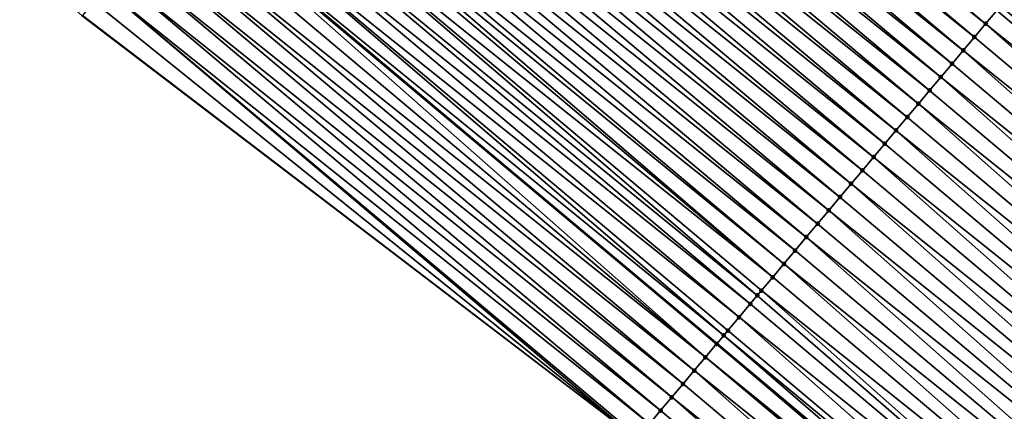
# Model space of a CAD drawing. Header units: feet. Extents: x 2007189 to 2022806, y 818621 to 837694.
# Tile 386 of 656: x 2016882 to 2016911, y 818997 to 819008. Entities that reach past the tile are written whole.
import ezdxf

# ---------------------------------------------------------------- set-up
doc = ezdxf.new("R2010")
doc.units = ezdxf.units.FT
doc.header["$MEASUREMENT"] = 0
for name, color, linetype, lineweight in [('EP_Travel Lane', 172, 'Continuous', 53), ('Road Shots', 141, 'Continuous', 100), ('Road X-Section', 40, 'Continuous', 13)]:
    doc.layers.add(name, color=color, linetype=linetype, lineweight=lineweight)
doc.layers.add('I-77-MM17-21_SB-Surface-Border', color=7, linetype='Continuous')
doc.layers.add('I-77-MM17-21_SB-Surface-TIN', color=7, linetype='Continuous')

msp = doc.modelspace()

# ---------------------------------------------------------------- linework, layer by layer
at = {"layer": 'EP_Travel Lane'}
msp.add_polyline3d([(2016733.999429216, 819140.1034043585, 274.1678343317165), (2016749.296424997, 819127.221880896, 274.4294133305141), (2016764.59372578, 819114.3401005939, 274.6591212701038), (2016779.89070353, 819101.4585923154, 274.9225861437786), (2016795.18778303, 819088.576998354, 275.1754161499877), (2016810.484822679, 819075.6954379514, 275.4324137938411), (2016825.782035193, 819062.8137319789, 275.6713380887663), (2016841.079173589, 819049.9320884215, 275.9180162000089), (2016856.376299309, 819037.0504555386, 276.1660225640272), (2016871.673332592, 819024.1689004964, 276.4236824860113), (2016886.982882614, 819011.2875277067, 276.6819348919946), (2016902.308022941, 818998.4390243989, 276.9303344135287), (2016917.633320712, 818985.5903890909, 277.155754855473), (2016932.95899216, 818972.7414404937, 277.3266247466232), (2016948.284831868, 818959.8923508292, 277.4729298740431), (2016963.610795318, 818947.0431574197, 277.6011788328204), (2016978.936536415, 818934.1941504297, 277.7618819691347), (2016994.26224747, 818921.3451686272, 277.9269635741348), (2017009.587746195, 818908.4963648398, 278.12305330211), (2017024.913461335, 818895.6473796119, 278.287547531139), (2017040.259477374, 818882.7864861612, 278.4217461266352), (2017055.598698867, 818869.9530697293, 278.5670416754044), (2017070.938029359, 818857.1195621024, 278.6535262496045), (2017086.277400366, 818844.286020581, 278.7181300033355)], dxfattribs=at)
at = {"layer": 'I-77-MM17-21_SB-Surface-Border', "color": 3, "linetype": 'Continuous', "lineweight": -3}
msp.add_polyline3d([(2017085.954980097, 818843.9006351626, 278.6995043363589), (2017070.209611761, 818856.2489015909, 278.6138580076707), (2017054.652584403, 818868.8221821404, 278.51044431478), (2017039.253249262, 818881.5837598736, 278.3655220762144), (2017023.470538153, 818893.9304283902, 278.2235324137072), (2017007.420183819, 818905.9170554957, 278.0195860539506), (2016992.481850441, 818919.2264905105, 277.8362537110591), (2016977.717256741, 818932.7433000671, 277.7066960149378), (2016961.341886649, 818944.3440322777, 277.5491763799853), (2016947.274771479, 818958.6908833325, 277.4580087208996), (2016932.596480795, 818972.3101950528, 277.3185388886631), (2016915.047826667, 818982.5151392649, 277.131746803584), (2016900.012915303, 818995.7091841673, 276.9102384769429), (2016884.092850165, 819007.8499312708, 276.6463734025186), (2016869.116902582, 819021.1336139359, 276.3774182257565), (2016853.500769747, 819033.6361956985, 276.1087442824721), (2016837.88433416, 819046.1390325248, 275.8717059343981), (2016822.268144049, 819058.6416625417, 275.6090141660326), (2016807.295925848, 819071.909341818, 275.3812706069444), (2016792.001816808, 819084.7944163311, 275.1261050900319), (2016777.351884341, 819098.4443676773, 274.8844872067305), (2016762.380124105, 819111.7116611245, 274.6088648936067), (2016746.441525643, 819123.8321223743, 274.3728565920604), (2016731.791721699, 819137.481965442, 274.1178048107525)], dxfattribs=at)
at = {"layer": 'I-77-MM17-21_SB-Surface-TIN', "color": 128, "linetype": 'Continuous', "lineweight": -3}
for points in [[(2016910.025463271, 819007.6202074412, 277.1366817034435), (2016894.718791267, 819020.4905769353, 276.8812195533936), (2016894.397074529, 819020.1078259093, 276.8715173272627)], [(2016910.025463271, 819007.6202074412, 277.1366817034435), (2016910.347178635, 819008.0029593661, 277.1465662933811), (2016894.718791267, 819020.4905769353, 276.8812195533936)], [(2016909.703746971, 819007.2374560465, 277.1269154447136), (2016894.397074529, 819020.1078259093, 276.8715173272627), (2016894.075357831, 819019.7250748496, 276.8618092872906)], [(2016909.703746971, 819007.2374560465, 277.1269154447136), (2016910.025463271, 819007.6202074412, 277.1366817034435), (2016894.397074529, 819020.1078259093, 276.8715173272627)], [(2016909.382029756, 819006.854705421, 277.1172828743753), (2016894.075357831, 819019.7250748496, 276.8618092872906), (2016893.75363934, 819019.3423252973, 276.8523632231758)], [(2016909.382029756, 819006.854705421, 277.1172828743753), (2016909.703746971, 819007.2374560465, 277.1269154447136), (2016894.075357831, 819019.7250748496, 276.8618092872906)], [(2016909.060311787, 819006.4719554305, 277.1077606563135), (2016893.75363934, 819019.3423252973, 276.8523632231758), (2016893.431918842, 819018.9595774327, 276.8432105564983)], [(2016909.060311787, 819006.4719554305, 277.1077606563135), (2016909.382029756, 819006.854705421, 277.1172828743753), (2016893.75363934, 819019.3423252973, 276.8523632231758)], [(2016908.738593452, 819006.0892057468, 277.0982917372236), (2016893.431918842, 819018.9595774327, 276.8432105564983), (2016893.110196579, 819018.5768310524, 276.8343158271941)], [(2016908.738593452, 819006.0892057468, 277.0982917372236), (2016909.060311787, 819006.4719554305, 277.1077606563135), (2016893.431918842, 819018.9595774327, 276.8432105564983)], [(2016908.416873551, 819005.706457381, 277.0890519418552), (2016893.110196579, 819018.5768310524, 276.8343158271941), (2016892.788473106, 819018.1940856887, 276.8255978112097)], [(2016908.416873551, 819005.706457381, 277.0890519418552), (2016908.738593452, 819006.0892057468, 277.0982917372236), (2016893.110196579, 819018.5768310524, 276.8343158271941)], [(2016908.09515265, 819005.3237098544, 277.0799579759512), (2016892.788473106, 819018.1940856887, 276.8255978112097), (2016892.466749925, 819017.81134008, 276.8168372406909)], [(2016908.09515265, 819005.3237098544, 277.0799579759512), (2016908.416873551, 819005.706457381, 277.0890519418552), (2016892.788473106, 819018.1940856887, 276.8255978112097)], [(2016907.773430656, 819004.9409632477, 277.0710239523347), (2016892.466749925, 819017.81134008, 276.8168372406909), (2016892.145026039, 819017.4285950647, 276.808179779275)], [(2016907.773430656, 819004.9409632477, 277.0710239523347), (2016908.09515265, 819005.3237098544, 277.0799579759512), (2016892.466749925, 819017.81134008, 276.8168372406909)], [(2016907.45170958, 819004.5582158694, 277.0619557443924), (2016892.145026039, 819017.4285950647, 276.808179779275), (2016891.823303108, 819017.045849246, 276.7993826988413)], [(2016907.45170958, 819004.5582158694, 277.0619557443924), (2016907.773430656, 819004.9409632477, 277.0710239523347), (2016892.145026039, 819017.4285950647, 276.808179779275)], [(2016907.129989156, 819004.175467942, 277.0527921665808), (2016891.823303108, 819017.045849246, 276.7993826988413), (2016891.501580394, 819016.6631032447, 276.790553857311)], [(2016907.129989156, 819004.175467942, 277.0527921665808), (2016907.45170958, 819004.5582158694, 277.0619557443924), (2016891.823303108, 819017.045849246, 276.7993826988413)], [(2016906.808269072, 819003.79271973, 277.0435790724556), (2016891.501580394, 819016.6631032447, 276.790553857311), (2016891.179858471, 819016.280356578, 276.7816093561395)], [(2016906.808269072, 819003.79271973, 277.0435790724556), (2016907.129989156, 819004.175467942, 277.0527921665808), (2016891.501580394, 819016.6631032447, 276.790553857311)], [(2016906.486548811, 819003.4099716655, 277.0343916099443), (2016891.179858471, 819016.280356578, 276.7816093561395), (2016890.858137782, 819015.8976088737, 276.7724845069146)], [(2016906.486548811, 819003.4099716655, 277.0343916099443), (2016906.808269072, 819003.79271973, 277.0435790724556), (2016891.179858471, 819016.280356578, 276.7816093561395)], [(2016906.164828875, 819003.0272233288, 277.0251568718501), (2016890.858137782, 819015.8976088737, 276.7724845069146), (2016890.536416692, 819015.514861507, 276.7634183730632)], [(2016906.164828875, 819003.0272233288, 277.0251568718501), (2016906.486548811, 819003.4099716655, 277.0343916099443), (2016890.858137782, 819015.8976088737, 276.7724845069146)], [(2016905.843109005, 819002.644474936, 277.0159123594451), (2016890.536416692, 819015.514861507, 276.7634183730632), (2016890.214694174, 819015.1321153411, 276.7545609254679)], [(2016905.843109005, 819002.644474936, 277.0159123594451), (2016906.164828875, 819003.0272233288, 277.0251568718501), (2016890.536416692, 819015.514861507, 276.7634183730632)], [(2016905.521388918, 819002.2617267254, 277.0066995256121), (2016890.214694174, 819015.1321153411, 276.7545609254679), (2016889.892972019, 819014.7493688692, 276.7456503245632)], [(2016905.521388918, 819002.2617267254, 277.0066995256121), (2016905.843109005, 819002.644474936, 277.0159123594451), (2016890.214694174, 819015.1321153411, 276.7545609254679)], [(2016905.199667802, 819001.8789793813, 276.9976372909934), (2016889.892972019, 819014.7493688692, 276.7456503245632), (2016889.571249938, 819014.3666223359, 276.7367289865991)], [(2016905.199667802, 819001.8789793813, 276.9976372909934), (2016905.521388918, 819002.2617267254, 277.0066995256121), (2016889.892972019, 819014.7493688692, 276.7456503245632)], [(2016904.877945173, 819001.4962333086, 276.9887960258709), (2016889.571249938, 819014.3666223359, 276.7367289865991), (2016889.24952836, 819013.9838753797, 276.7277342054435)], [(2016904.877945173, 819001.4962333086, 276.9887960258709), (2016905.199667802, 819001.8789793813, 276.9976372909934), (2016889.571249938, 819014.3666223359, 276.7367289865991)], [(2016904.556221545, 819001.1134880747, 276.980100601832), (2016889.24952836, 819013.9838753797, 276.7277342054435), (2016888.927805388, 819013.6011295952, 276.7189430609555)], [(2016904.556221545, 819001.1134880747, 276.980100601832), (2016904.877945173, 819001.4962333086, 276.9887960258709), (2016889.24952836, 819013.9838753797, 276.7277342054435)], [(2016904.234496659, 819000.7307438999, 276.9715892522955), (2016888.927805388, 819013.6011295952, 276.7189430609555), (2016888.743347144, 819013.3816888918, 276.7142383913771)], [(2016904.234496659, 819000.7307438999, 276.9715892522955), (2016904.556221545, 819001.1134880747, 276.980100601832), (2016888.927805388, 819013.6011295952, 276.7189430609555)], [(2016903.912770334, 819000.3480009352, 276.9632882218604), (2016888.743347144, 819013.3816888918, 276.7142383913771), (2016888.606076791, 819013.2183885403, 276.7109739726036)], [(2016903.912770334, 819000.3480009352, 276.9632882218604), (2016904.234496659, 819000.7307438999, 276.9715892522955), (2016888.743347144, 819013.3816888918, 276.7142383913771)], [(2016903.912770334, 819000.3480009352, 276.9632882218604), (2016888.606076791, 819013.2183885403, 276.7109739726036), (2016888.284342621, 819012.8356521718, 276.7038194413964)], [(2016903.471335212, 818999.8228539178, 276.9524729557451), (2016888.284342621, 819012.8356521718, 276.7038194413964), (2016887.962604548, 819012.4529190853, 276.6972354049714)], [(2016903.471335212, 818999.8228539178, 276.9524729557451), (2016903.59104166, 818999.9652599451, 276.9553304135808), (2016888.284342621, 819012.8356521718, 276.7038194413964)], [(2016903.59104166, 818999.9652599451, 276.9553304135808), (2016903.912770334, 819000.3480009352, 276.9632882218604), (2016888.284342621, 819012.8356521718, 276.7038194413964)], [(2016903.269309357, 818999.5825220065, 276.947902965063), (2016887.962604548, 819012.4529190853, 276.6972354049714), (2016887.640861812, 819012.070189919, 276.6913327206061)], [(2016903.269309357, 818999.5825220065, 276.947902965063), (2016903.471335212, 818999.8228539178, 276.9524729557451), (2016887.962604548, 819012.4529190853, 276.6972354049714)], [(2016902.947572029, 818999.199788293, 276.9412099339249), (2016887.640861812, 819012.070189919, 276.6913327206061), (2016887.319113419, 819011.687465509, 276.686256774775)], [(2016902.947572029, 818999.199788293, 276.9412099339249), (2016903.269309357, 818999.5825220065, 276.947902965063), (2016887.640861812, 819012.070189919, 276.6913327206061)], [(2016902.508506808, 818998.6775013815, 276.9333890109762), (2016887.319113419, 819011.687465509, 276.686256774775), (2016886.997358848, 819011.3047462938, 276.6820837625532)], [(2016902.508506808, 818998.6775013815, 276.9333890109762), (2016902.625829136, 818998.817059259, 276.9353302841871), (2016887.319113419, 819011.687465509, 276.686256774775)], [(2016902.625829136, 818998.817059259, 276.9353302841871), (2016902.947572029, 818999.199788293, 276.9412099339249), (2016887.319113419, 819011.687465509, 276.686256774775)], [(2016901.982327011, 818998.0516149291, 276.9259588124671), (2016886.982882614, 819011.2875277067, 276.6819348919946), (2016886.675598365, 819010.9220320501, 276.6787748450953)], [(2016886.997358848, 819011.3047462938, 276.6820837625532), (2016886.982882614, 819011.2875277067, 276.6819348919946), (2016902.308022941, 818998.4390243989, 276.9303344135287)], [(2016902.304080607, 818998.4343349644, 276.9302743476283), (2016902.308022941, 818998.4390243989, 276.9303344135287), (2016886.982882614, 819011.2875277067, 276.6819348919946)], [(2016901.982327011, 818998.0516149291, 276.9259588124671), (2016902.304080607, 818998.4343349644, 276.9302743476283), (2016886.982882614, 819011.2875277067, 276.6819348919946)], [(2016902.508506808, 818998.6775013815, 276.9333890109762), (2016886.997358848, 819011.3047462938, 276.6820837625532), (2016902.308022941, 818998.4390243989, 276.9303344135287)], [(2016901.982327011, 818998.0516149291, 276.9259588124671), (2016886.675598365, 819010.9220320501, 276.6787748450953), (2016886.353837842, 819010.5393178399, 276.675471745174)], [(2016901.660566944, 818997.6689003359, 276.9225891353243), (2016886.353837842, 819010.5393178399, 276.675471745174), (2016886.03207901, 819010.156602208, 276.6719215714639)], [(2016901.660566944, 818997.6689003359, 276.9225891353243), (2016901.982327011, 818998.0516149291, 276.9259588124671), (2016886.353837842, 819010.5393178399, 276.675471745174)], [(2016901.338801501, 818997.2861902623, 276.9200050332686), (2016886.03207901, 819010.156602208, 276.6719215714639), (2016885.710321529, 819009.7738854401, 276.6681739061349)], [(2016901.338801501, 818997.2861902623, 276.9200050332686), (2016901.660566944, 818997.6689003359, 276.9225891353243), (2016886.03207901, 819010.156602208, 276.6719215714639)], [(2016901.017032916, 818996.9034828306, 276.9178801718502), (2016885.710321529, 819009.7738854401, 276.6681739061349), (2016885.388565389, 819009.3911675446, 276.6642302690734)], [(2016901.017032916, 818996.9034828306, 276.9178801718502), (2016901.338801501, 818997.2861902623, 276.9200050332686), (2016885.710321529, 819009.7738854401, 276.6681739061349)], [(2016900.695263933, 818996.5207757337, 276.9158134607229), (2016885.388565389, 819009.3911675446, 276.6642302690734), (2016885.066809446, 819009.0084494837, 276.6602578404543)], [(2016900.695263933, 818996.5207757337, 276.9158134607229), (2016901.017032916, 818996.9034828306, 276.9178801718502), (2016885.388565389, 819009.3911675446, 276.6642302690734)], [(2016900.373498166, 818996.1380659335, 276.9132769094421), (2016885.066809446, 819009.0084494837, 276.6602578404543), (2016884.745055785, 819008.6257295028, 276.6559517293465)], [(2016900.373498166, 818996.1380659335, 276.9132769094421), (2016900.695263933, 818996.5207757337, 276.9158134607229), (2016885.066809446, 819009.0084494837, 276.6602578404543)], [(2016900.012915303, 818995.7091841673, 276.9102384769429), (2016884.745055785, 819008.6257295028, 276.6559517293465), (2016884.423304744, 819008.2430073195, 276.6512628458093)], [(2016900.012915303, 818995.7091841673, 276.9102384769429), (2016900.05173351, 818995.7553551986, 276.9105778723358), (2016884.745055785, 819008.6257295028, 276.6559517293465)], [(2016900.05173351, 818995.7553551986, 276.9105778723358), (2016900.373498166, 818996.1380659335, 276.9132769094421), (2016884.745055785, 819008.6257295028, 276.6559517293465)], [(2016900.012915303, 818995.7091841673, 276.9102384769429), (2016884.423304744, 819008.2430073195, 276.6512628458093), (2016884.101554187, 819007.8602847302, 276.6465033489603)], [(2016910.454088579, 819008.1301517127, 277.1497939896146), (2016925.654111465, 818995.1323705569, 277.3639080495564), (2016910.668895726, 819008.3857103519, 277.156235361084)], [(2016910.025463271, 819007.6202074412, 277.1366817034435), (2016925.654111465, 818995.1323705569, 277.3639080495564), (2016910.347178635, 819008.0029593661, 277.1465662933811)], [(2016910.454088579, 819008.1301517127, 277.1497939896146), (2016910.347178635, 819008.0029593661, 277.1465662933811), (2016925.654111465, 818995.1323705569, 277.3639080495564)], [(2016900.012915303, 818995.7091841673, 276.9102384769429), (2016884.101554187, 819007.8602847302, 276.6465033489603), (2016884.092850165, 819007.8499312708, 276.6463734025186)], [(2016925.010671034, 818994.3668746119, 277.3455391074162), (2016910.025463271, 819007.6202074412, 277.1366817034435), (2016909.703746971, 819007.2374560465, 277.1269154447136)], [(2016925.010671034, 818994.3668746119, 277.3455391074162), (2016925.654111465, 818995.1323705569, 277.3639080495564), (2016910.025463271, 819007.6202074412, 277.1366817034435)], [(2016925.010671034, 818994.3668746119, 277.3455391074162), (2016909.703746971, 819007.2374560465, 277.1269154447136), (2016909.382029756, 819006.854705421, 277.1172828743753)], [(2016924.367214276, 818993.6013921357, 277.3295375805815), (2016909.382029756, 819006.854705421, 277.1172828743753), (2016909.060311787, 819006.4719554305, 277.1077606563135)], [(2016924.367214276, 818993.6013921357, 277.3295375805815), (2016925.010671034, 818994.3668746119, 277.3455391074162), (2016909.382029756, 819006.854705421, 277.1172828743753)], [(2016924.367214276, 818993.6013921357, 277.3295375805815), (2016909.060311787, 819006.4719554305, 277.1077606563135), (2016908.738593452, 819006.0892057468, 277.0982917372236)], [(2016923.723768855, 818992.8359001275, 277.3118792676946), (2016908.738593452, 819006.0892057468, 277.0982917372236), (2016908.416873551, 819005.706457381, 277.0890519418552)], [(2016923.723768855, 818992.8359001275, 277.3118792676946), (2016924.367214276, 818993.6013921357, 277.3295375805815), (2016908.738593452, 819006.0892057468, 277.0982917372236)], [(2016923.723768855, 818992.8359001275, 277.3118792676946), (2016908.416873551, 819005.706457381, 277.0890519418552), (2016908.09515265, 819005.3237098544, 277.0799579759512)], [(2016923.080322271, 818992.0704090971, 277.2943909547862), (2016908.09515265, 819005.3237098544, 277.0799579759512), (2016907.773430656, 819004.9409632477, 277.0710239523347)], [(2016923.080322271, 818992.0704090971, 277.2943909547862), (2016923.723768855, 818992.8359001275, 277.3118792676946), (2016908.09515265, 819005.3237098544, 277.0799579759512)], [(2016923.080322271, 818992.0704090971, 277.2943909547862), (2016907.773430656, 819004.9409632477, 277.0710239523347), (2016907.45170958, 819004.5582158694, 277.0619557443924)], [(2016922.43687538, 818991.3049183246, 277.2769473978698), (2016907.45170958, 819004.5582158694, 277.0619557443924), (2016907.129989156, 819004.175467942, 277.0527921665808)], [(2016922.43687538, 818991.3049183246, 277.2769473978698), (2016923.080322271, 818992.0704090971, 277.2943909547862), (2016907.45170958, 819004.5582158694, 277.0619557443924)], [(2016922.43687538, 818991.3049183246, 277.2769473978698), (2016907.129989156, 819004.175467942, 277.0527921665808), (2016906.808269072, 819003.79271973, 277.0435790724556)], [(2016921.793431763, 818990.5394247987, 277.2590253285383), (2016906.808269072, 819003.79271973, 277.0435790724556), (2016906.486548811, 819003.4099716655, 277.0343916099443)], [(2016921.793431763, 818990.5394247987, 277.2590253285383), (2016922.43687538, 818991.3049183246, 277.2769473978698), (2016906.808269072, 819003.79271973, 277.0435790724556)], [(2016921.793431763, 818990.5394247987, 277.2590253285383), (2016906.486548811, 819003.4099716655, 277.0343916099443), (2016906.164828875, 819003.0272233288, 277.0251568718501)], [(2016921.149991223, 818989.773928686, 277.2406536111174), (2016906.164828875, 819003.0272233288, 277.0251568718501), (2016905.843109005, 819002.644474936, 277.0159123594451)], [(2016921.149991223, 818989.773928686, 277.2406536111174), (2016921.793431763, 818990.5394247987, 277.2590253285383), (2016906.164828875, 819003.0272233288, 277.0251568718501)], [(2016921.149991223, 818989.773928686, 277.2406536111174), (2016905.843109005, 819002.644474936, 277.0159123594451), (2016905.521388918, 819002.2617267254, 277.0066995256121)], [(2016920.506549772, 818989.0084333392, 277.2224150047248), (2016905.521388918, 819002.2617267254, 277.0066995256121), (2016905.199667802, 819001.8789793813, 276.9976372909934)], [(2016920.506549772, 818989.0084333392, 277.2224150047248), (2016921.149991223, 818989.773928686, 277.2406536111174), (2016905.521388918, 819002.2617267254, 277.0066995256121)], [(2016920.506549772, 818989.0084333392, 277.2224150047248), (2016905.199667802, 819001.8789793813, 276.9976372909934), (2016904.877945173, 819001.4962333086, 276.9887960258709)], [(2016919.863106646, 818988.2429394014, 277.2044213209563), (2016904.877945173, 819001.4962333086, 276.9887960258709), (2016904.556221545, 819001.1134880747, 276.980100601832)], [(2016919.863106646, 818988.2429394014, 277.2044213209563), (2016920.506549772, 818989.0084333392, 277.2224150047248), (2016904.877945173, 819001.4962333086, 276.9887960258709)], [(2016919.863106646, 818988.2429394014, 277.2044213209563), (2016904.556221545, 819001.1134880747, 276.980100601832), (2016904.234496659, 819000.7307438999, 276.9715892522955)], [(2016919.219656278, 818987.4774515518, 277.1874858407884), (2016904.234496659, 819000.7307438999, 276.9715892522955), (2016903.912770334, 819000.3480009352, 276.9632882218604)], [(2016919.219656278, 818987.4774515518, 277.1874858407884), (2016919.863106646, 818988.2429394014, 277.2044213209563), (2016904.234496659, 819000.7307438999, 276.9715892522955)], [(2016919.219656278, 818987.4774515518, 277.1874858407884), (2016903.912770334, 819000.3480009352, 276.9632882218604), (2016903.59104166, 818999.9652599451, 276.9553304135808)], [(2016918.576196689, 818986.7119714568, 277.1718981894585), (2016903.471335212, 818999.8228539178, 276.9524729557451), (2016903.269309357, 818999.5825220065, 276.947902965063)], [(2016918.576196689, 818986.7119714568, 277.1718981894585), (2016903.59104166, 818999.9652599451, 276.9553304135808), (2016903.471335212, 818999.8228539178, 276.9524729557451)], [(2016918.576196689, 818986.7119714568, 277.1718981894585), (2016919.219656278, 818987.4774515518, 277.1874858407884), (2016903.59104166, 818999.9652599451, 276.9553304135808)], [(2016918.576196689, 818986.7119714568, 277.1718981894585), (2016903.269309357, 818999.5825220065, 276.947902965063), (2016902.947572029, 818999.199788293, 276.9412099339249)], [(2016917.932714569, 818985.9465103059, 277.1596033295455), (2016902.947572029, 818999.199788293, 276.9412099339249), (2016902.625829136, 818998.817059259, 276.9353302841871)], [(2016917.932714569, 818985.9465103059, 277.1596033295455), (2016918.576196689, 818986.7119714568, 277.1718981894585), (2016902.947572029, 818999.199788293, 276.9412099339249)], [(2016902.508506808, 818998.6775013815, 276.9333890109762), (2016902.308022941, 818998.4390243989, 276.9303344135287), (2016917.633320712, 818985.5903890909, 277.155754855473)], [(2016917.932714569, 818985.9465103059, 277.1596033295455), (2016902.625829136, 818998.817059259, 276.9353302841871), (2016902.508506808, 818998.6775013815, 276.9333890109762)], [(2016917.932714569, 818985.9465103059, 277.1596033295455), (2016902.508506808, 818998.6775013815, 276.9333890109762), (2016917.633320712, 818985.5903890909, 277.155754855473)], [(2016917.51835397, 818985.4536391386, 277.1542770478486), (2016902.304080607, 818998.4343349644, 276.9302743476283), (2016901.982327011, 818998.0516149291, 276.9259588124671)], [(2016902.304080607, 818998.4343349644, 276.9302743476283), (2016917.633320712, 818985.5903890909, 277.155754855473), (2016902.308022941, 818998.4390243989, 276.9303344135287)], [(2016917.51835397, 818985.4536391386, 277.1542770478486), (2016917.633320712, 818985.5903890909, 277.155754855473), (2016902.304080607, 818998.4343349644, 276.9302743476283)], [(2016917.289200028, 818985.1810764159, 277.1520468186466), (2016901.982327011, 818998.0516149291, 276.9259588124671), (2016901.660566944, 818997.6689003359, 276.9225891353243)], [(2016917.289200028, 818985.1810764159, 277.1520468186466), (2016917.51835397, 818985.4536391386, 277.1542770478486), (2016901.982327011, 818998.0516149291, 276.9259588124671)], [(2016916.64566531, 818984.4156594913, 277.1474391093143), (2016901.660566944, 818997.6689003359, 276.9225891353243), (2016901.338801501, 818997.2861902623, 276.9200050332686)], [(2016916.64566531, 818984.4156594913, 277.1474391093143), (2016917.289200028, 818985.1810764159, 277.1520468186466), (2016901.660566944, 818997.6689003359, 276.9225891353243)], [(2016916.64566531, 818984.4156594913, 277.1474391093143), (2016901.338801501, 818997.2861902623, 276.9200050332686), (2016901.017032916, 818996.9034828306, 276.9178801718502)], [(2016916.002138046, 818983.6502362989, 277.1417419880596), (2016901.017032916, 818996.9034828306, 276.9178801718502), (2016900.695263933, 818996.5207757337, 276.9158134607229)], [(2016916.002138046, 818983.6502362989, 277.1417419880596), (2016916.64566531, 818984.4156594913, 277.1474391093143), (2016901.017032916, 818996.9034828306, 276.9178801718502)], [(2016916.002138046, 818983.6502362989, 277.1417419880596), (2016900.695263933, 818996.5207757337, 276.9158134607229), (2016900.373498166, 818996.1380659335, 276.9132769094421)]]:
    msp.add_3dface(points, dxfattribs=at)
at = {"layer": 'Road Shots', "lineweight": 100}
for p in [(2016910.025463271, 819007.6202074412, 277.1366817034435), (2016909.703746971, 819007.2374560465, 277.1269154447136), (2016909.382029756, 819006.854705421, 277.1172828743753), (2016909.060311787, 819006.4719554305, 277.1077606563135), (2016908.738593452, 819006.0892057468, 277.0982917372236), (2016908.416873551, 819005.706457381, 277.0890519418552), (2016908.09515265, 819005.3237098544, 277.0799579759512), (2016907.773430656, 819004.9409632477, 277.0710239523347), (2016907.45170958, 819004.5582158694, 277.0619557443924), (2016907.129989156, 819004.175467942, 277.0527921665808), (2016906.808269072, 819003.79271973, 277.0435790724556), (2016906.486548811, 819003.4099716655, 277.0343916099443), (2016906.164828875, 819003.0272233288, 277.0251568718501), (2016905.843109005, 819002.644474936, 277.0159123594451), (2016905.521388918, 819002.2617267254, 277.0066995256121), (2016905.199667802, 819001.8789793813, 276.9976372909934), (2016904.877945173, 819001.4962333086, 276.9887960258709), (2016904.556221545, 819001.1134880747, 276.980100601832), (2016904.234496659, 819000.7307438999, 276.9715892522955), (2016903.912770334, 819000.3480009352, 276.9632882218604), (2016903.471335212, 818999.8228539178, 276.9524729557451), (2016903.59104166, 818999.9652599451, 276.9553304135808), (2016903.269309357, 818999.5825220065, 276.947902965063), (2016902.947572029, 818999.199788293, 276.9412099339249), (2016902.508506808, 818998.6775013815, 276.9333890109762), (2016902.625829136, 818998.817059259, 276.9353302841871), (2016902.304080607, 818998.4343349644, 276.9302743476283), (2016901.982327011, 818998.0516149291, 276.9259588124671), (2016901.660566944, 818997.6689003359, 276.9225891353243), (2016901.338801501, 818997.2861902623, 276.9200050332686), (2016901.017032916, 818996.9034828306, 276.9178801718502), (2016900.695263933, 818996.5207757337, 276.9158134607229)]:
    msp.add_point(p, dxfattribs=at)
at = {"layer": 'Road X-Section', "extrusion": (0.7653598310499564, -0.6435405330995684, 0.008939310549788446), "elevation": 1016599.793221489, "flags": 128}
msp.add_lwpolyline([(1924888.298005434, -8810.714453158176), (1924887.798005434, -8810.709799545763), (1924887.607589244, -8810.709153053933), (1924887.298005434, -8810.709536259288), (1924886.798005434, -8810.71299522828), (1924886.298005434, -8810.719198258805), (1924885.798005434, -8810.72725829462), (1924885.298005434, -8810.736436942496), (1924885.002922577, -8810.742156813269), (1924884.798005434, -8810.746290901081), (1924884.298005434, -8810.75654585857), (1924883.798005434, -8810.76649169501), (1924883.298005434, -8810.775957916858), (1924882.798005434, -8810.78507014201), (1924882.298005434, -8810.793881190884), (1924881.798005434, -8810.802756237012), (1924881.298005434, -8810.81176035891), (1924880.798005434, -8810.820821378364), (1924880.298005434, -8810.830217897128), (1924879.798005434, -8810.839879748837), (1924879.298005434, -8810.849596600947), (1924878.798005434, -8810.859116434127), (1924878.298005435, -8810.868678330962), (1924877.798005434, -8810.878188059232), (1924877.298005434, -8810.88755570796), (1924876.798005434, -8810.897073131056), (1924876.464160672, -8810.903514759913), (1924876.298005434, -8810.906742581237), (1924875.798005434, -8810.916627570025), (1924875.298005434, -8810.926394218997), (1924874.798005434, -8810.936027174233), (1924874.298005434, -8810.945549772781), (1924873.798005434, -8810.95501907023), (1924873.298005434, -8810.964259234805), (1924872.798005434, -8810.973353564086), (1924872.298005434, -8810.982287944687), (1924871.798005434, -8810.991356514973), (1924871.298005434, -8811.000520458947), (1924870.798005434, -8811.00973392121), (1924870.298005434, -8811.01892175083), (1924869.798005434, -8811.028156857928), (1924869.298005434, -8811.037401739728), (1924868.798005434, -8811.04661494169), (1924868.298005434, -8811.055677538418), (1924867.798005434, -8811.064519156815), (1924867.298005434, -8811.073214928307), (1924866.798005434, -8811.081726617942), (1924866.298005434, -8811.090027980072), (1924865.798005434, -8811.09798610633), (1924865.611970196, -8811.10084367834), (1924865.298005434, -8811.105413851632), (1924864.798005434, -8811.11210715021), (1924864.298005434, -8811.117987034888), (1924864.115684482, -8811.119928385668), (1924863.798005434, -8811.123043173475), (1924863.298005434, -8811.127358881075), (1924862.798005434, -8811.130728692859), (1924862.298005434, -8811.13331289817), (1924861.798005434, -8811.1354378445), (1924861.298005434, -8811.137504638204), (1924860.798005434, -8811.14004129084), (1924860.298005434, -8811.142740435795), (1924860.237684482, -8811.143079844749)], dxfattribs=at)

doc.saveas('drawing.dxf')
